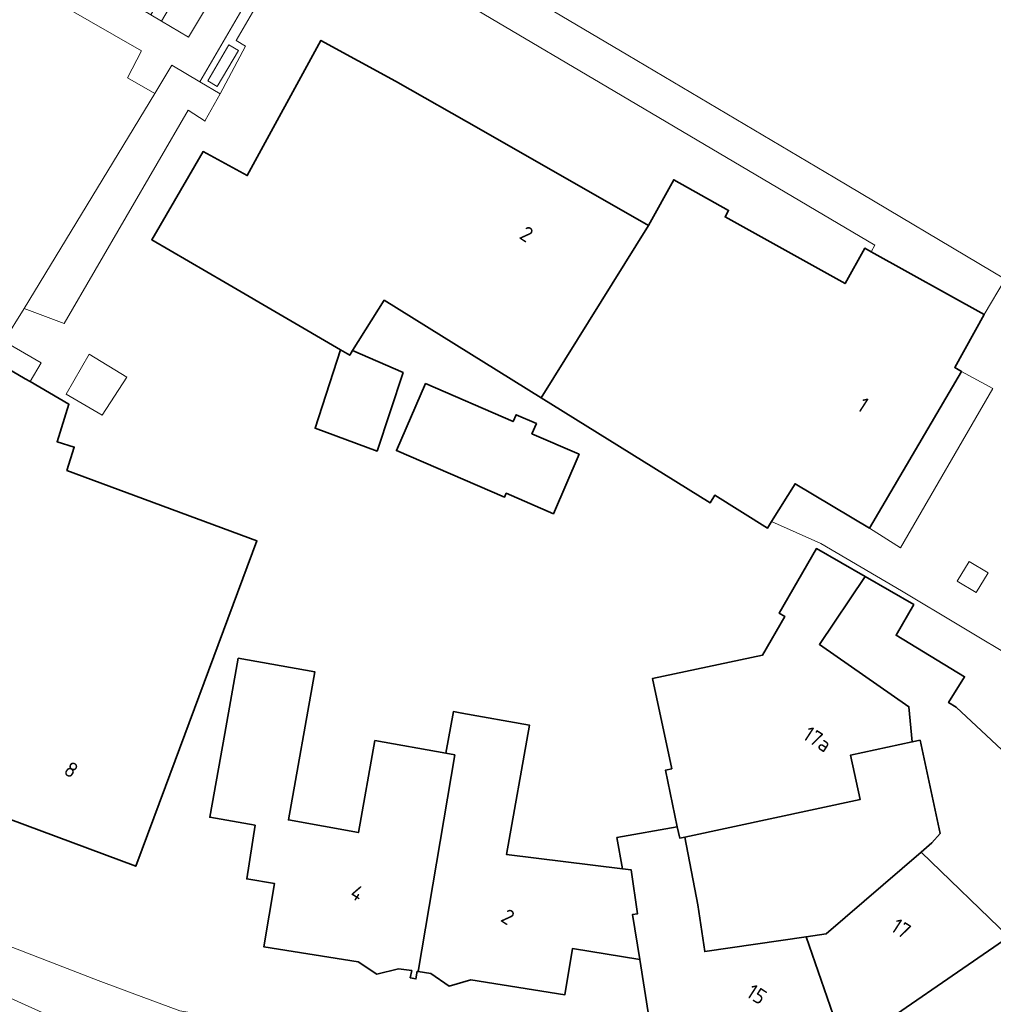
# Model space of a CAD drawing. Extents: x 184422 to 188298, y 343471 to 350189.
# Tile 414 of 513: x 186939 to 186997, y 349228 to 349286. Entities that reach past the tile are written whole.
import ezdxf
from ezdxf.enums import TextEntityAlignment as Align

# ---------------------------------------------------------------- set-up
doc = ezdxf.new("R2010")
doc.units = 0
for name, color, linetype, lineweight in [('B-WA-GR-BEPLANTING_CULTUUR_HEESTERS-GV', 252, 'Continuous', 18), ('B-WA-OG-TERREIN_CULTUURSCHEIDING-GV', 252, 'Continuous', 18), ('B-WA-OG-TERREIN_ERF-GV', 252, 'Continuous', 18), ('B-WA-VH-VERHARDING_ASFALT-GV', 252, 'Continuous', 18), ('B-WA-VH-VERHARDING_BETONSTRAATSTEEN-GV', 252, 'Continuous', 18), ('B-WA-VH-VERHARDING_SIERBESTRATING-GV', 252, 'Continuous', 18), ('B-WA-VH-VERHARDING_STRAATBAKSTEEN-GV', 252, 'Continuous', 18), ('B-WE-OG-BEBOUWING-GV', 250, 'Continuous', 35), ('B-WE-OG-BEBOUWING-T18', 10, 'Continuous', 18)]:
    doc.layers.add(name, color=color, linetype=linetype, lineweight=lineweight)
doc.styles.add('NLCS-ISO-M500-T18', font='NLCS-ISO.ttf', dxfattribs={"height": 0.9})

msp = doc.modelspace()

# ---------------------------------------------------------------- linework, layer by layer
at = {"layer": 'B-WA-GR-BEPLANTING_CULTUUR_HEESTERS-GV', "flags": 128}
for points in [[(186939.725, 349269.275), (186942.067, 349268.393), (186949.364, 349280.949), (186950.376, 349280.293), (186950.376, 349280.346), (186951.248, 349281.914), (186950.052, 349282.621), (186948.406, 349283.594), (186947.406, 349281.926)], [(186939.725, 349269.275), (186942.067, 349268.393), (186949.364, 349280.949), (186950.376, 349280.293), (186950.376, 349280.346), (186951.248, 349281.914), (186950.052, 349282.621), (186948.406, 349283.594), (186947.406, 349281.926)], [(186939.725, 349269.275), (186942.067, 349268.393), (186949.364, 349280.949), (186950.376, 349280.293), (186950.376, 349280.346), (186951.248, 349281.914), (186950.052, 349282.621), (186948.406, 349283.594), (186947.406, 349281.926)], [(186938.517, 349267.345), (186936.098, 349263.48), (186936.157, 349263.455), (186936.895, 349263.143), (186937.481, 349262.895), (186938.674, 349265.789), (186939.788, 349265.136), (186940.072, 349264.969), (186940.719, 349266.082)], [(186938.517, 349267.345), (186936.098, 349263.48), (186936.157, 349263.455), (186936.895, 349263.143), (186937.481, 349262.895), (186938.674, 349265.789), (186939.788, 349265.136), (186940.072, 349264.969), (186940.719, 349266.082)], [(186938.517, 349267.345), (186936.098, 349263.48), (186936.157, 349263.455), (186936.895, 349263.143), (186937.481, 349262.895), (186938.674, 349265.789), (186939.788, 349265.136), (186940.072, 349264.969), (186940.719, 349266.082)], [(186994.623, 349253.232), (186995.741, 349252.552), (186996.443, 349253.705), (186995.325, 349254.385)], [(186994.623, 349253.232), (186995.741, 349252.552), (186996.443, 349253.705), (186995.325, 349254.385)], [(186994.623, 349253.232), (186995.741, 349252.552), (186996.443, 349253.705), (186995.325, 349254.385)]]:
    msp.add_lwpolyline(points, close=True, dxfattribs=at)
at = {"layer": 'B-WA-OG-TERREIN_CULTUURSCHEIDING-GV', "flags": 128}
for points in [[(186938.517, 349267.345), (186939.725, 349269.275), (186947.406, 349281.926), (186945.8, 349282.859), (186946.633, 349284.435), (186935.77, 349290.671), (186935.047, 349290.542), (186934.421, 349289.249), (186932.568, 349290.131), (186932.858, 349290.678), (186933.496, 349291.776), (186933.104, 349292.404), (186925.915, 349296.68), (186924.995, 349294.771), (186916.263, 349277.146), (186923.926, 349273.235), (186923.766, 349272.868), (186925.729, 349271.866), (186925.893, 349272.231), (186928.774, 349270.761), (186927.358, 349267.577), (186936.098, 349263.48)], [(186938.517, 349267.345), (186939.725, 349269.275), (186947.406, 349281.926), (186945.8, 349282.859), (186946.633, 349284.435), (186935.77, 349290.671), (186935.047, 349290.542), (186934.421, 349289.249), (186932.568, 349290.131), (186932.858, 349290.678), (186933.496, 349291.776), (186933.104, 349292.404), (186925.915, 349296.68), (186924.995, 349294.771), (186916.263, 349277.146), (186923.926, 349273.235), (186923.766, 349272.868), (186925.729, 349271.866), (186925.893, 349272.231), (186928.774, 349270.761), (186927.358, 349267.577), (186936.098, 349263.48)], [(186938.517, 349267.345), (186939.725, 349269.275), (186947.406, 349281.926), (186945.8, 349282.859), (186946.633, 349284.435), (186935.77, 349290.671), (186935.047, 349290.542), (186934.421, 349289.249), (186932.568, 349290.131), (186932.858, 349290.678), (186933.496, 349291.776), (186933.104, 349292.404), (186925.915, 349296.68), (186924.995, 349294.771), (186916.263, 349277.146), (186923.926, 349273.235), (186923.766, 349272.868), (186925.729, 349271.866), (186925.893, 349272.231), (186928.774, 349270.761), (186927.358, 349267.577), (186936.098, 349263.48)], [(186951.525, 349293.96), (186947.18, 349286.559), (186947.803, 349286.189), (186952.167, 349293.591)], [(186951.525, 349293.96), (186947.18, 349286.559), (186947.803, 349286.189), (186952.167, 349293.591)], [(186951.525, 349293.96), (186947.18, 349286.559), (186947.803, 349286.189), (186952.167, 349293.591)], [(186949.388, 349285.249), (186953.801, 349292.613), (186952.167, 349293.591), (186947.803, 349286.189)], [(186949.388, 349285.249), (186953.801, 349292.613), (186952.167, 349293.591), (186947.803, 349286.189)], [(186949.388, 349285.249), (186953.801, 349292.613), (186952.167, 349293.591), (186947.803, 349286.189)]]:
    msp.add_lwpolyline(points, close=True, dxfattribs=at)
at = {"layer": 'B-WA-OG-TERREIN_ERF-GV', "flags": 128}
for points in [[(186998.281, 349248.494), (186991.343, 349252.648), (186986.604, 349255.442), (186983.699, 349256.735), (186983.461, 349256.352), (186980.37, 349258.282), (186980.093, 349257.836), (186970.144, 349264.023), (186960.903, 349269.771), (186959.05, 349266.793), (186962.02, 349265.505), (186960.486, 349260.877), (186956.842, 349262.226), (186958.328, 349266.838), (186951.549, 349270.795), (186947.231, 349273.315), (186950.263, 349278.51), (186952.851, 349277.099), (186957.187, 349285.054), (186961.577, 349282.661), (186966.619, 349279.782), (186976.453, 349274.167), (186977.945, 349276.846), (186981.175, 349275.048), (186980.963, 349274.667), (186988.026, 349270.735), (186989.188, 349272.821), (186989.567, 349272.61), (186989.786, 349273.003), (186974.052, 349282.301), (186960.347, 349290.4)], [(186998.281, 349248.494), (186991.343, 349252.648), (186986.604, 349255.442), (186983.699, 349256.735), (186983.461, 349256.352), (186980.37, 349258.282), (186980.093, 349257.836), (186970.144, 349264.023), (186960.903, 349269.771), (186959.05, 349266.793), (186962.02, 349265.505), (186960.486, 349260.877), (186956.842, 349262.226), (186958.328, 349266.838), (186951.549, 349270.795), (186947.231, 349273.315), (186950.263, 349278.51), (186952.851, 349277.099), (186957.187, 349285.054), (186961.577, 349282.661), (186966.619, 349279.782), (186976.453, 349274.167), (186977.945, 349276.846), (186981.175, 349275.048), (186980.963, 349274.667), (186988.026, 349270.735), (186989.188, 349272.821), (186989.567, 349272.61), (186989.786, 349273.003), (186974.052, 349282.301), (186960.347, 349290.4)], [(186998.281, 349248.494), (186991.343, 349252.648), (186986.604, 349255.442), (186983.699, 349256.735), (186983.461, 349256.352), (186980.37, 349258.282), (186980.093, 349257.836), (186970.144, 349264.023), (186960.903, 349269.771), (186959.05, 349266.793), (186962.02, 349265.505), (186960.486, 349260.877), (186956.842, 349262.226), (186958.328, 349266.838), (186951.549, 349270.795), (186947.231, 349273.315), (186950.263, 349278.51), (186952.851, 349277.099), (186957.187, 349285.054), (186961.577, 349282.661), (186966.619, 349279.782), (186976.453, 349274.167), (186977.945, 349276.846), (186981.175, 349275.048), (186980.963, 349274.667), (186988.026, 349270.735), (186989.188, 349272.821), (186989.567, 349272.61), (186989.786, 349273.003), (186974.052, 349282.301), (186960.347, 349290.4)], [(186964.988, 349290.269), (186975.242, 349284.186), (186987.42, 349276.961), (186997.451, 349271.006), (186997.468, 349270.996), (186997.733, 349271.424), (186998.865, 349272.38), (187000, 349272.326), (187001.7, 349272.245), (187001.661, 349290.135)], [(186964.988, 349290.269), (186975.242, 349284.186), (186987.42, 349276.961), (186997.451, 349271.006), (186997.468, 349270.996), (186997.733, 349271.424), (186998.865, 349272.38), (187000, 349272.326), (187001.7, 349272.245), (187001.661, 349290.135)], [(186964.988, 349290.269), (186975.242, 349284.186), (186987.42, 349276.961), (186997.451, 349271.006), (186997.468, 349270.996), (186997.733, 349271.424), (186998.865, 349272.38), (187000, 349272.326), (187001.7, 349272.245), (187001.661, 349290.135)], [(186953.432, 349287.17), (186952.194, 349285.042), (186952.747, 349284.72), (186951.248, 349281.914), (186950.376, 349280.346), (186950.376, 349280.293), (186949.364, 349280.949), (186942.067, 349268.393), (186939.725, 349269.275), (186938.517, 349267.345), (186940.719, 349266.082), (186940.072, 349264.969), (186942.351, 349263.633), (186941.662, 349261.428), (186942.666, 349261.114), (186942.238, 349259.747), (186953.42, 349255.593), (186948.033, 349241.13), (186946.288, 349236.445), (186935.054, 349240.63)], [(186953.432, 349287.17), (186952.194, 349285.042), (186952.747, 349284.72), (186951.248, 349281.914), (186950.376, 349280.346), (186950.376, 349280.293), (186949.364, 349280.949), (186942.067, 349268.393), (186939.725, 349269.275), (186938.517, 349267.345), (186940.719, 349266.082), (186940.072, 349264.969), (186942.351, 349263.633), (186941.662, 349261.428), (186942.666, 349261.114), (186942.238, 349259.747), (186953.42, 349255.593), (186948.033, 349241.13), (186946.288, 349236.445), (186935.054, 349240.63)], [(186953.432, 349287.17), (186952.194, 349285.042), (186952.747, 349284.72), (186951.248, 349281.914), (186950.376, 349280.346), (186950.376, 349280.293), (186949.364, 349280.949), (186942.067, 349268.393), (186939.725, 349269.275), (186938.517, 349267.345), (186940.719, 349266.082), (186940.072, 349264.969), (186942.351, 349263.633), (186941.662, 349261.428), (186942.666, 349261.114), (186942.238, 349259.747), (186953.42, 349255.593), (186948.033, 349241.13), (186946.288, 349236.445), (186935.054, 349240.63)], [(186977.044, 349223.975), (186975.942, 349230.966), (186971.985, 349231.596), (186971.543, 349228.883), (186966.008, 349229.763), (186964.723, 349229.387), (186963.646, 349230.131), (186962.915, 349230.249), (186962.85, 349230.26), (186962.777, 349229.81), (186962.444, 349229.88), (186962.528, 349230.307), (186961.755, 349230.41), (186960.474, 349230.089), (186959.385, 349230.81), (186953.826, 349231.697), (186954.448, 349235.436), (186952.82, 349235.698), (186953.307, 349238.854), (186950.644, 349239.331), (186951.526, 349244.253), (186952.321, 349248.688), (186956.828, 349247.88), (186955.267, 349239.168), (186959.395, 349238.429), (186960.365, 349243.839), (186964.536, 349243.091), (186964.976, 349245.551), (186965.478, 349245.461), (186969.459, 349244.747), (186968.096, 349237.142), (186974.92, 349236.297), (186974.596, 349238.129), (186978.153, 349238.769), (186977.466, 349242.102), (186977.826, 349242.179), (186976.692, 349247.486), (186983.159, 349248.868), (186984.475, 349251.153), (186984.15, 349251.34), (186986.34, 349255.143), (186989.205, 349253.492)], [(186977.044, 349223.975), (186975.942, 349230.966), (186971.985, 349231.596), (186971.543, 349228.883), (186966.008, 349229.763), (186964.723, 349229.387), (186963.646, 349230.131), (186962.915, 349230.249), (186962.85, 349230.26), (186962.777, 349229.81), (186962.444, 349229.88), (186962.528, 349230.307), (186961.755, 349230.41), (186960.474, 349230.089), (186959.385, 349230.81), (186953.826, 349231.697), (186954.448, 349235.436), (186952.82, 349235.698), (186953.307, 349238.854), (186950.644, 349239.331), (186951.526, 349244.253), (186952.321, 349248.688), (186956.828, 349247.88), (186955.267, 349239.168), (186959.395, 349238.429), (186960.365, 349243.839), (186964.536, 349243.091), (186964.976, 349245.551), (186965.478, 349245.461), (186969.459, 349244.747), (186968.096, 349237.142), (186974.92, 349236.297), (186974.596, 349238.129), (186978.153, 349238.769), (186977.466, 349242.102), (186977.826, 349242.179), (186976.692, 349247.486), (186983.159, 349248.868), (186984.475, 349251.153), (186984.15, 349251.34), (186986.34, 349255.143), (186989.205, 349253.492)], [(186977.044, 349223.975), (186975.942, 349230.966), (186971.985, 349231.596), (186971.543, 349228.883), (186966.008, 349229.763), (186964.723, 349229.387), (186963.646, 349230.131), (186962.915, 349230.249), (186962.85, 349230.26), (186962.777, 349229.81), (186962.444, 349229.88), (186962.528, 349230.307), (186961.755, 349230.41), (186960.474, 349230.089), (186959.385, 349230.81), (186953.826, 349231.697), (186954.448, 349235.436), (186952.82, 349235.698), (186953.307, 349238.854), (186950.644, 349239.331), (186951.526, 349244.253), (186952.321, 349248.688), (186956.828, 349247.88), (186955.267, 349239.168), (186959.395, 349238.429), (186960.365, 349243.839), (186964.536, 349243.091), (186964.976, 349245.551), (186965.478, 349245.461), (186969.459, 349244.747), (186968.096, 349237.142), (186974.92, 349236.297), (186974.596, 349238.129), (186978.153, 349238.769), (186977.466, 349242.102), (186977.826, 349242.179), (186976.692, 349247.486), (186983.159, 349248.868), (186984.475, 349251.153), (186984.15, 349251.34), (186986.34, 349255.143), (186989.205, 349253.492)], [(186989.205, 349253.492), (186992.069, 349251.843), (186991.032, 349250.043), (186995.063, 349247.603), (186994.119, 349246.078), (186994.556, 349245.809), (186998.721, 349241.92)], [(186989.205, 349253.492), (186992.069, 349251.843), (186991.032, 349250.043), (186995.063, 349247.603), (186994.119, 349246.078), (186994.556, 349245.809), (186998.721, 349241.92)], [(186989.205, 349253.492), (186992.069, 349251.843), (186991.032, 349250.043), (186995.063, 349247.603), (186994.119, 349246.078), (186994.556, 349245.809), (186998.721, 349241.92)], [(186931.835, 349234.446), (186944.08, 349229.718), (186944.241, 349229.658), (186946.071, 349228.977), (186948.876, 349227.933)], [(186931.835, 349234.446), (186944.08, 349229.718), (186944.241, 349229.658), (186946.071, 349228.977), (186948.876, 349227.933)], [(186931.835, 349234.446), (186944.08, 349229.718), (186944.241, 349229.658), (186946.071, 349228.977), (186948.876, 349227.933)]]:
    msp.add_lwpolyline(points, dxfattribs=at)
for points in [[(186950.522, 349282.664), (186951.079, 349282.347), (186952.332, 349284.466), (186951.773, 349284.791)], [(186950.522, 349282.664), (186951.079, 349282.347), (186952.332, 349284.466), (186951.773, 349284.791)], [(186950.522, 349282.664), (186951.079, 349282.347), (186952.332, 349284.466), (186951.773, 349284.791)], [(186942.201, 349264.239), (186944.315, 349263.002), (186945.759, 349265.239), (186943.546, 349266.593)], [(186942.201, 349264.239), (186943.546, 349266.593), (186945.759, 349265.239), (186944.315, 349263.002)], [(186942.201, 349264.239), (186944.315, 349263.002), (186945.759, 349265.239), (186943.546, 349266.593)], [(186942.201, 349264.239), (186943.546, 349266.593), (186945.759, 349265.239), (186944.315, 349263.002)], [(186942.201, 349264.239), (186944.315, 349263.002), (186945.759, 349265.239), (186943.546, 349266.593)], [(186942.201, 349264.239), (186943.546, 349266.593), (186945.759, 349265.239), (186944.315, 349263.002)], [(186989.461, 349256.345), (186991.287, 349255.189), (186996.727, 349264.558), (186994.874, 349265.557)], [(186989.461, 349256.345), (186991.287, 349255.189), (186996.727, 349264.558), (186994.874, 349265.557)], [(186989.461, 349256.345), (186991.287, 349255.189), (186996.727, 349264.558), (186994.874, 349265.557)], [(186967.982, 349258.161), (186961.625, 349260.913), (186963.329, 349264.849), (186968.493, 349262.613), (186968.669, 349263.019), (186969.86, 349262.503), (186969.597, 349261.896), (186972.378, 349260.692), (186970.863, 349257.194), (186968.085, 349258.397)], [(186967.982, 349258.161), (186961.625, 349260.913), (186963.329, 349264.849), (186968.493, 349262.613), (186968.669, 349263.019), (186969.86, 349262.503), (186969.597, 349261.896), (186972.378, 349260.692), (186970.863, 349257.194), (186968.085, 349258.397)], [(186967.982, 349258.161), (186961.625, 349260.913), (186963.329, 349264.849), (186968.493, 349262.613), (186968.669, 349263.019), (186969.86, 349262.503), (186969.597, 349261.896), (186972.378, 349260.692), (186970.863, 349257.194), (186968.085, 349258.397)], [(186985.734, 349232.299), (186986.92, 349232.474), (186992.502, 349237.28), (186993.124, 349237.815), (186993.613, 349238.375), (186992.441, 349243.86), (186991.982, 349243.762), (186988.353, 349242.986), (186988.912, 349240.368), (186978.599, 349238.164), (186979.365, 349234.173), (186979.771, 349231.419)], [(186985.734, 349232.299), (186986.92, 349232.474), (186992.502, 349237.28), (186993.124, 349237.815), (186993.613, 349238.375), (186992.441, 349243.86), (186991.982, 349243.762), (186988.353, 349242.986), (186988.912, 349240.368), (186978.599, 349238.164), (186979.365, 349234.173), (186979.771, 349231.419)], [(186985.734, 349232.299), (186986.92, 349232.474), (186992.502, 349237.28), (186993.124, 349237.815), (186993.613, 349238.375), (186992.441, 349243.86), (186991.982, 349243.762), (186988.353, 349242.986), (186988.912, 349240.368), (186978.599, 349238.164), (186979.365, 349234.173), (186979.771, 349231.419)]]:
    msp.add_lwpolyline(points, close=True, dxfattribs=at)
at = {"layer": 'B-WA-VH-VERHARDING_ASFALT-GV', "flags": 128}
msp.add_lwpolyline([(186935.77, 349290.671), (186946.633, 349284.435), (186945.8, 349282.859), (186947.406, 349281.926), (186948.406, 349283.594), (186950.052, 349282.621), (186954.316, 349289.923), (186954.365, 349289.991), (186954.523, 349290.264), (186956.054, 349292.896), (186954.544, 349293.76), (186954.2, 349293.228), (186953.801, 349292.613), (186949.388, 349285.249), (186947.803, 349286.189), (186947.18, 349286.559), (186946.749, 349286.812), (186936.587, 349292.487)], dxfattribs=at)
msp.add_lwpolyline([(186935.77, 349290.671), (186946.633, 349284.435), (186945.8, 349282.859), (186947.406, 349281.926), (186948.406, 349283.594), (186950.052, 349282.621), (186954.316, 349289.923), (186954.365, 349289.991), (186954.523, 349290.264), (186956.054, 349292.896), (186954.544, 349293.76), (186954.2, 349293.228), (186953.801, 349292.613), (186949.388, 349285.249), (186947.803, 349286.189), (186947.18, 349286.559), (186946.749, 349286.812), (186936.587, 349292.487)], dxfattribs=at)
msp.add_lwpolyline([(186935.77, 349290.671), (186946.633, 349284.435), (186945.8, 349282.859), (186947.406, 349281.926), (186948.406, 349283.594), (186950.052, 349282.621), (186954.316, 349289.923), (186954.365, 349289.991), (186954.523, 349290.264), (186956.054, 349292.896), (186954.544, 349293.76), (186954.2, 349293.228), (186953.801, 349292.613), (186949.388, 349285.249), (186947.803, 349286.189), (186947.18, 349286.559), (186946.749, 349286.812), (186936.587, 349292.487)], dxfattribs=at)
at = {"layer": 'B-WA-VH-VERHARDING_BETONSTRAATSTEEN-GV', "flags": 128}
msp.add_lwpolyline([(186938.788, 349302.779), (186940.731, 349301.667), (186954.544, 349293.76), (186956.054, 349292.896), (186960.088, 349290.551), (186960.347, 349290.4), (186974.052, 349282.301), (186989.786, 349273.003), (186989.567, 349272.61), (186996.208, 349268.913), (186997.451, 349271.006), (186987.42, 349276.961), (186975.242, 349284.186), (186964.988, 349290.269), (186964.73, 349290.422), (186961.87, 349292.119), (186960.606, 349292.869), (186957.283, 349294.84), (186957.027, 349294.987), (186955.328, 349295.96), (186941.558, 349303.851), (186939.708, 349304.911), (186932.021, 349309.316)], dxfattribs=at)
msp.add_lwpolyline([(186938.788, 349302.779), (186940.731, 349301.667), (186954.544, 349293.76), (186956.054, 349292.896), (186960.088, 349290.551), (186960.347, 349290.4), (186974.052, 349282.301), (186989.786, 349273.003), (186989.567, 349272.61), (186996.208, 349268.913), (186997.451, 349271.006), (186987.42, 349276.961), (186975.242, 349284.186), (186964.988, 349290.269), (186964.73, 349290.422), (186961.87, 349292.119), (186960.606, 349292.869), (186957.283, 349294.84), (186957.027, 349294.987), (186955.328, 349295.96), (186941.558, 349303.851), (186939.708, 349304.911), (186932.021, 349309.316)], dxfattribs=at)
msp.add_lwpolyline([(186938.788, 349302.779), (186940.731, 349301.667), (186954.544, 349293.76), (186956.054, 349292.896), (186960.088, 349290.551), (186960.347, 349290.4), (186974.052, 349282.301), (186989.786, 349273.003), (186989.567, 349272.61), (186996.208, 349268.913), (186997.451, 349271.006), (186987.42, 349276.961), (186975.242, 349284.186), (186964.988, 349290.269), (186964.73, 349290.422), (186961.87, 349292.119), (186960.606, 349292.869), (186957.283, 349294.84), (186957.027, 349294.987), (186955.328, 349295.96), (186941.558, 349303.851), (186939.708, 349304.911), (186932.021, 349309.316)], dxfattribs=at)
at = {"layer": 'B-WA-VH-VERHARDING_SIERBESTRATING-GV', "flags": 128}
for points in [[(186954.365, 349289.991), (186954.316, 349289.923), (186950.052, 349282.621), (186951.248, 349281.914), (186952.747, 349284.72), (186952.194, 349285.042), (186953.432, 349287.17), (186953.982, 349286.876), (186955.359, 349289.307), (186955.404, 349289.387)], [(186954.365, 349289.991), (186954.316, 349289.923), (186950.052, 349282.621), (186951.248, 349281.914), (186952.747, 349284.72), (186952.194, 349285.042), (186953.432, 349287.17), (186953.982, 349286.876), (186955.359, 349289.307), (186955.404, 349289.387)], [(186954.365, 349289.991), (186954.316, 349289.923), (186950.052, 349282.621), (186951.248, 349281.914), (186952.747, 349284.72), (186952.194, 349285.042), (186953.432, 349287.17), (186953.982, 349286.876), (186955.359, 349289.307), (186955.404, 349289.387)], [(186950.522, 349282.664), (186951.773, 349284.791), (186952.332, 349284.466), (186951.079, 349282.347)], [(186950.522, 349282.664), (186951.773, 349284.791), (186952.332, 349284.466), (186951.079, 349282.347)], [(186950.522, 349282.664), (186951.773, 349284.791), (186952.332, 349284.466), (186951.079, 349282.347)], [(186994.623, 349253.232), (186995.325, 349254.385), (186996.443, 349253.705), (186995.741, 349252.552)], [(186994.623, 349253.232), (186995.325, 349254.385), (186996.443, 349253.705), (186995.741, 349252.552)], [(186994.623, 349253.232), (186995.325, 349254.385), (186996.443, 349253.705), (186995.741, 349252.552)]]:
    msp.add_lwpolyline(points, close=True, dxfattribs=at)
for points in [[(186997.451, 349271.006), (186996.208, 349268.913), (186994.481, 349265.81), (186994.874, 349265.557), (186996.727, 349264.558), (186991.287, 349255.189), (186989.461, 349256.345), (186985.081, 349258.957), (186983.699, 349256.735), (186986.604, 349255.442), (186991.343, 349252.648), (186998.281, 349248.494)], [(186997.451, 349271.006), (186996.208, 349268.913), (186994.481, 349265.81), (186994.874, 349265.557), (186996.727, 349264.558), (186991.287, 349255.189), (186989.461, 349256.345), (186985.081, 349258.957), (186983.699, 349256.735), (186986.604, 349255.442), (186991.343, 349252.648), (186998.281, 349248.494)], [(186997.451, 349271.006), (186996.208, 349268.913), (186994.481, 349265.81), (186994.874, 349265.557), (186996.727, 349264.558), (186991.287, 349255.189), (186989.461, 349256.345), (186985.081, 349258.957), (186983.699, 349256.735), (186986.604, 349255.442), (186991.343, 349252.648), (186998.281, 349248.494)], [(187018.451, 349237.781), (187009.108, 349242.278), (187007.071, 349238.782), (187000, 349233.907), (186997.655, 349232.29), (186988.041, 349225.661), (186977.044, 349223.975), (186977.306, 349223.309)], [(187018.451, 349237.781), (187009.108, 349242.278), (187007.071, 349238.782), (187000, 349233.907), (186997.655, 349232.29), (186988.041, 349225.661), (186977.044, 349223.975), (186977.306, 349223.309)], [(187018.451, 349237.781), (187009.108, 349242.278), (187007.071, 349238.782), (187000, 349233.907), (186997.655, 349232.29), (186988.041, 349225.661), (186977.044, 349223.975), (186977.306, 349223.309)]]:
    msp.add_lwpolyline(points, dxfattribs=at)
at = {"layer": 'B-WA-VH-VERHARDING_STRAATBAKSTEEN-GV', "flags": 128}
for points in [[(186977.306, 349223.309), (186977.044, 349223.975), (186962.12, 349226.343), (186962.051, 349225.781), (186948.876, 349227.933), (186946.071, 349228.977), (186944.241, 349229.658), (186944.08, 349229.718), (186931.835, 349234.446), (186930.873, 349232.27), (186935.862, 349230.047), (186942.817, 349226.913), (186946.548, 349225.227), (186966.994, 349221.16), (186977.333, 349223.036)], [(186977.306, 349223.309), (186977.044, 349223.975), (186962.12, 349226.343), (186962.051, 349225.781), (186948.876, 349227.933), (186946.071, 349228.977), (186944.241, 349229.658), (186944.08, 349229.718), (186931.835, 349234.446), (186930.873, 349232.27), (186935.862, 349230.047), (186942.817, 349226.913), (186946.548, 349225.227), (186966.994, 349221.16), (186977.333, 349223.036)], [(186977.306, 349223.309), (186977.044, 349223.975), (186962.12, 349226.343), (186962.051, 349225.781), (186948.876, 349227.933), (186946.071, 349228.977), (186944.241, 349229.658), (186944.08, 349229.718), (186931.835, 349234.446), (186930.873, 349232.27), (186935.862, 349230.047), (186942.817, 349226.913), (186946.548, 349225.227), (186966.994, 349221.16), (186977.333, 349223.036)], [(186975.946, 349217.031), (186978.257, 349217.39), (186977.333, 349223.036), (186966.994, 349221.16), (186946.548, 349225.227), (186942.817, 349226.913), (186935.862, 349230.047), (186930.873, 349232.27), (186928.629, 349227.17), (186933.292, 349225.09), (186940.233, 349221.933), (186944.774, 349219.88), (186961.412, 349216.585), (186974.137, 349216.667)], [(186975.946, 349217.031), (186978.257, 349217.39), (186977.333, 349223.036), (186966.994, 349221.16), (186946.548, 349225.227), (186942.817, 349226.913), (186935.862, 349230.047), (186930.873, 349232.27), (186928.629, 349227.17), (186933.292, 349225.09), (186940.233, 349221.933), (186944.774, 349219.88), (186961.412, 349216.585), (186974.137, 349216.667)], [(186975.946, 349217.031), (186978.257, 349217.39), (186977.333, 349223.036), (186966.994, 349221.16), (186946.548, 349225.227), (186942.817, 349226.913), (186935.862, 349230.047), (186930.873, 349232.27), (186928.629, 349227.17), (186933.292, 349225.09), (186940.233, 349221.933), (186944.774, 349219.88), (186961.412, 349216.585), (186974.137, 349216.667)]]:
    msp.add_lwpolyline(points, close=True, dxfattribs=at)
at = {"layer": 'B-WE-OG-BEBOUWING-GV', "flags": 128}
for points in [[(186960.903, 349269.771), (186970.144, 349264.023), (186976.453, 349274.167), (186966.619, 349279.782), (186961.577, 349282.661), (186957.187, 349285.054), (186952.851, 349277.099), (186950.263, 349278.51), (186947.231, 349273.315), (186951.549, 349270.795), (186958.328, 349266.838), (186958.878, 349266.517), (186959.05, 349266.793)], [(186960.903, 349269.771), (186970.144, 349264.023), (186976.453, 349274.167), (186966.619, 349279.782), (186961.577, 349282.661), (186957.187, 349285.054), (186952.851, 349277.099), (186950.263, 349278.51), (186947.231, 349273.315), (186951.549, 349270.795), (186958.328, 349266.838), (186958.878, 349266.517), (186959.05, 349266.793)], [(186960.903, 349269.771), (186970.144, 349264.023), (186976.453, 349274.167), (186966.619, 349279.782), (186961.577, 349282.661), (186957.187, 349285.054), (186952.851, 349277.099), (186950.263, 349278.51), (186947.231, 349273.315), (186951.549, 349270.795), (186958.328, 349266.838), (186958.878, 349266.517), (186959.05, 349266.793)], [(186976.453, 349274.167), (186970.144, 349264.023), (186980.093, 349257.836), (186980.37, 349258.282), (186983.461, 349256.352), (186983.699, 349256.735), (186985.081, 349258.957), (186989.461, 349256.345), (186994.874, 349265.557), (186994.481, 349265.81), (186996.208, 349268.913), (186989.567, 349272.61), (186989.188, 349272.821), (186988.026, 349270.735), (186980.963, 349274.667), (186981.175, 349275.048), (186977.945, 349276.846)], [(186976.453, 349274.167), (186970.144, 349264.023), (186980.093, 349257.836), (186980.37, 349258.282), (186983.461, 349256.352), (186983.699, 349256.735), (186985.081, 349258.957), (186989.461, 349256.345), (186994.874, 349265.557), (186994.481, 349265.81), (186996.208, 349268.913), (186989.567, 349272.61), (186989.188, 349272.821), (186988.026, 349270.735), (186980.963, 349274.667), (186981.175, 349275.048), (186977.945, 349276.846)], [(186976.453, 349274.167), (186970.144, 349264.023), (186980.093, 349257.836), (186980.37, 349258.282), (186983.461, 349256.352), (186983.699, 349256.735), (186985.081, 349258.957), (186989.461, 349256.345), (186994.874, 349265.557), (186994.481, 349265.81), (186996.208, 349268.913), (186989.567, 349272.61), (186989.188, 349272.821), (186988.026, 349270.735), (186980.963, 349274.667), (186981.175, 349275.048), (186977.945, 349276.846)], [(186960.486, 349260.877), (186962.02, 349265.505), (186959.05, 349266.793), (186958.878, 349266.517), (186958.328, 349266.838), (186956.842, 349262.226)], [(186960.486, 349260.877), (186962.02, 349265.505), (186959.05, 349266.793), (186958.878, 349266.517), (186958.328, 349266.838), (186956.842, 349262.226)], [(186960.486, 349260.877), (186962.02, 349265.505), (186959.05, 349266.793), (186958.878, 349266.517), (186958.328, 349266.838), (186956.842, 349262.226)], [(186936.565, 349261.281), (186930.115, 349244.803), (186930.595, 349244.573), (186930.73, 349244.935), (186932.204, 349244.386), (186936.194, 349242.9), (186935.504, 349241.049), (186935.246, 349241.145), (186935.054, 349240.63), (186946.288, 349236.445), (186948.033, 349241.13), (186953.42, 349255.593), (186942.238, 349259.747), (186942.666, 349261.114), (186941.662, 349261.428), (186942.351, 349263.633), (186940.072, 349264.969), (186939.788, 349265.136), (186938.674, 349265.789), (186937.481, 349262.895), (186937.176, 349262.155), (186936.774, 349261.179)], [(186936.565, 349261.281), (186930.115, 349244.803), (186930.595, 349244.573), (186930.73, 349244.935), (186932.204, 349244.386), (186936.194, 349242.9), (186935.504, 349241.049), (186935.246, 349241.145), (186935.054, 349240.63), (186946.288, 349236.445), (186948.033, 349241.13), (186953.42, 349255.593), (186942.238, 349259.747), (186942.666, 349261.114), (186941.662, 349261.428), (186942.351, 349263.633), (186940.072, 349264.969), (186939.788, 349265.136), (186938.674, 349265.789), (186937.481, 349262.895), (186937.176, 349262.155), (186936.774, 349261.179)], [(186936.565, 349261.281), (186930.115, 349244.803), (186930.595, 349244.573), (186930.73, 349244.935), (186932.204, 349244.386), (186936.194, 349242.9), (186935.504, 349241.049), (186935.246, 349241.145), (186935.054, 349240.63), (186946.288, 349236.445), (186948.033, 349241.13), (186953.42, 349255.593), (186942.238, 349259.747), (186942.666, 349261.114), (186941.662, 349261.428), (186942.351, 349263.633), (186940.072, 349264.969), (186939.788, 349265.136), (186938.674, 349265.789), (186937.481, 349262.895), (186937.176, 349262.155), (186936.774, 349261.179)], [(186963.329, 349264.849), (186961.625, 349260.913), (186967.982, 349258.161), (186968.085, 349258.397), (186970.863, 349257.194), (186972.378, 349260.692), (186969.597, 349261.896), (186969.86, 349262.503), (186968.669, 349263.019), (186968.493, 349262.613)], [(186963.329, 349264.849), (186961.625, 349260.913), (186967.982, 349258.161), (186968.085, 349258.397), (186970.863, 349257.194), (186972.378, 349260.692), (186969.597, 349261.896), (186969.86, 349262.503), (186968.669, 349263.019), (186968.493, 349262.613)], [(186963.329, 349264.849), (186961.625, 349260.913), (186967.982, 349258.161), (186968.085, 349258.397), (186970.863, 349257.194), (186972.378, 349260.692), (186969.597, 349261.896), (186969.86, 349262.503), (186968.669, 349263.019), (186968.493, 349262.613)], [(186991.782, 349245.831), (186986.514, 349249.501), (186989.205, 349253.492), (186986.34, 349255.143), (186984.15, 349251.34), (186984.475, 349251.153), (186983.159, 349248.868), (186976.692, 349247.486), (186977.826, 349242.179), (186977.466, 349242.102), (186978.153, 349238.769), (186978.296, 349238.099), (186978.599, 349238.164), (186988.912, 349240.368), (186988.353, 349242.986), (186991.982, 349243.762)], [(186991.782, 349245.831), (186986.514, 349249.501), (186989.205, 349253.492), (186986.34, 349255.143), (186984.15, 349251.34), (186984.475, 349251.153), (186983.159, 349248.868), (186976.692, 349247.486), (186977.826, 349242.179), (186977.466, 349242.102), (186978.153, 349238.769), (186978.296, 349238.099), (186978.599, 349238.164), (186988.912, 349240.368), (186988.353, 349242.986), (186991.982, 349243.762)], [(186991.782, 349245.831), (186986.514, 349249.501), (186989.205, 349253.492), (186986.34, 349255.143), (186984.15, 349251.34), (186984.475, 349251.153), (186983.159, 349248.868), (186976.692, 349247.486), (186977.826, 349242.179), (186977.466, 349242.102), (186978.153, 349238.769), (186978.296, 349238.099), (186978.599, 349238.164), (186988.912, 349240.368), (186988.353, 349242.986), (186991.982, 349243.762)], [(187000.184, 349242.077), (186999.777, 349242.656), (186998.721, 349241.92), (186994.556, 349245.809), (186994.119, 349246.078), (186995.063, 349247.603), (186991.032, 349250.043), (186992.069, 349251.843), (186989.205, 349253.492), (186986.514, 349249.501), (186991.782, 349245.831), (186991.982, 349243.762), (186992.441, 349243.86), (186993.613, 349238.375), (186993.124, 349237.815), (186992.502, 349237.28), (186997.655, 349232.29), (187000, 349233.907), (187007.071, 349238.782)], [(187000.184, 349242.077), (186999.777, 349242.656), (186998.721, 349241.92), (186994.556, 349245.809), (186994.119, 349246.078), (186995.063, 349247.603), (186991.032, 349250.043), (186992.069, 349251.843), (186989.205, 349253.492), (186986.514, 349249.501), (186991.782, 349245.831), (186991.982, 349243.762), (186992.441, 349243.86), (186993.613, 349238.375), (186993.124, 349237.815), (186992.502, 349237.28), (186997.655, 349232.29), (187000, 349233.907), (187007.071, 349238.782)], [(187000.184, 349242.077), (186999.777, 349242.656), (186998.721, 349241.92), (186994.556, 349245.809), (186994.119, 349246.078), (186995.063, 349247.603), (186991.032, 349250.043), (186992.069, 349251.843), (186989.205, 349253.492), (186986.514, 349249.501), (186991.782, 349245.831), (186991.982, 349243.762), (186992.441, 349243.86), (186993.613, 349238.375), (186993.124, 349237.815), (186992.502, 349237.28), (186997.655, 349232.29), (187000, 349233.907), (187007.071, 349238.782)], [(186960.474, 349230.089), (186961.755, 349230.41), (186962.528, 349230.307), (186962.444, 349229.88), (186962.777, 349229.81), (186962.85, 349230.26), (186962.915, 349230.249), (186965.063, 349242.997), (186964.536, 349243.091), (186960.365, 349243.839), (186959.395, 349238.429), (186955.267, 349239.168), (186956.828, 349247.88), (186952.321, 349248.688), (186951.526, 349244.253), (186950.644, 349239.331), (186953.307, 349238.854), (186952.82, 349235.698), (186954.448, 349235.436), (186953.826, 349231.697), (186959.385, 349230.81)], [(186960.474, 349230.089), (186961.755, 349230.41), (186962.528, 349230.307), (186962.444, 349229.88), (186962.777, 349229.81), (186962.85, 349230.26), (186962.915, 349230.249), (186965.063, 349242.997), (186964.536, 349243.091), (186960.365, 349243.839), (186959.395, 349238.429), (186955.267, 349239.168), (186956.828, 349247.88), (186952.321, 349248.688), (186951.526, 349244.253), (186950.644, 349239.331), (186953.307, 349238.854), (186952.82, 349235.698), (186954.448, 349235.436), (186953.826, 349231.697), (186959.385, 349230.81)], [(186960.474, 349230.089), (186961.755, 349230.41), (186962.528, 349230.307), (186962.444, 349229.88), (186962.777, 349229.81), (186962.85, 349230.26), (186962.915, 349230.249), (186965.063, 349242.997), (186964.536, 349243.091), (186960.365, 349243.839), (186959.395, 349238.429), (186955.267, 349239.168), (186956.828, 349247.88), (186952.321, 349248.688), (186951.526, 349244.253), (186950.644, 349239.331), (186953.307, 349238.854), (186952.82, 349235.698), (186954.448, 349235.436), (186953.826, 349231.697), (186959.385, 349230.81)], [(186962.915, 349230.249), (186963.646, 349230.131), (186964.723, 349229.387), (186966.008, 349229.763), (186971.543, 349228.883), (186971.985, 349231.596), (186975.942, 349230.966), (186975.51, 349233.604), (186975.821, 349233.65), (186975.44, 349236.233), (186974.92, 349236.297), (186968.096, 349237.142), (186969.459, 349244.747), (186965.478, 349245.461), (186964.976, 349245.551), (186964.536, 349243.091), (186965.063, 349242.997)], [(186962.915, 349230.249), (186963.646, 349230.131), (186964.723, 349229.387), (186966.008, 349229.763), (186971.543, 349228.883), (186971.985, 349231.596), (186975.942, 349230.966), (186975.51, 349233.604), (186975.821, 349233.65), (186975.44, 349236.233), (186974.92, 349236.297), (186968.096, 349237.142), (186969.459, 349244.747), (186965.478, 349245.461), (186964.976, 349245.551), (186964.536, 349243.091), (186965.063, 349242.997)], [(186962.915, 349230.249), (186963.646, 349230.131), (186964.723, 349229.387), (186966.008, 349229.763), (186971.543, 349228.883), (186971.985, 349231.596), (186975.942, 349230.966), (186975.51, 349233.604), (186975.821, 349233.65), (186975.44, 349236.233), (186974.92, 349236.297), (186968.096, 349237.142), (186969.459, 349244.747), (186965.478, 349245.461), (186964.976, 349245.551), (186964.536, 349243.091), (186965.063, 349242.997)], [(186988.041, 349225.661), (186985.734, 349232.299), (186979.771, 349231.419), (186979.365, 349234.173), (186978.599, 349238.164), (186978.296, 349238.099), (186978.153, 349238.769), (186974.596, 349238.129), (186974.92, 349236.297), (186975.44, 349236.233), (186975.821, 349233.65), (186975.51, 349233.604), (186975.942, 349230.966), (186977.044, 349223.975)], [(186988.041, 349225.661), (186985.734, 349232.299), (186979.771, 349231.419), (186979.365, 349234.173), (186978.599, 349238.164), (186978.296, 349238.099), (186978.153, 349238.769), (186974.596, 349238.129), (186974.92, 349236.297), (186975.44, 349236.233), (186975.821, 349233.65), (186975.51, 349233.604), (186975.942, 349230.966), (186977.044, 349223.975)], [(186988.041, 349225.661), (186985.734, 349232.299), (186979.771, 349231.419), (186979.365, 349234.173), (186978.599, 349238.164), (186978.296, 349238.099), (186978.153, 349238.769), (186974.596, 349238.129), (186974.92, 349236.297), (186975.44, 349236.233), (186975.821, 349233.65), (186975.51, 349233.604), (186975.942, 349230.966), (186977.044, 349223.975)], [(186986.92, 349232.474), (186985.734, 349232.299), (186988.041, 349225.661), (186997.655, 349232.29), (186992.502, 349237.28)], [(186986.92, 349232.474), (186985.734, 349232.299), (186988.041, 349225.661), (186997.655, 349232.29), (186992.502, 349237.28)], [(186986.92, 349232.474), (186985.734, 349232.299), (186988.041, 349225.661), (186997.655, 349232.29), (186992.502, 349237.28)]]:
    msp.add_lwpolyline(points, close=True, dxfattribs=at)

# ---------------------------------------------------------------- texts
at = {"layer": 'B-WE-OG-BEBOUWING-T18', "style": 'NLCS-ISO-M500-T18'}
for s, p in [('2', (186969.285, 349273.653)), ('2', (186969.285, 349273.653)), ('2', (186969.285, 349273.653)), ('1', (186989.09, 349263.608)), ('1', (186989.09, 349263.608)), ('1', (186989.09, 349263.608)), ('17a', (186986.396, 349243.921)), ('17a', (186986.396, 349243.921)), ('17a', (186986.396, 349243.921)), ('8', (186942.49, 349242.128)), ('8', (186942.49, 349242.128)), ('8', (186942.49, 349242.128)), ('4', (186959.329, 349234.87)), ('4', (186959.329, 349234.87)), ('4', (186959.329, 349234.87)), ('2', (186968.187, 349233.467)), ('2', (186968.187, 349233.467)), ('2', (186968.187, 349233.467)), ('17', (186991.323, 349232.783)), ('17', (186991.323, 349232.783)), ('17', (186991.323, 349232.783)), ('15', (186982.828, 349228.909)), ('15', (186982.828, 349228.909)), ('15', (186982.828, 349228.909))]:
    msp.add_text(s, height=0.9, rotation=327.1, dxfattribs=at).set_placement(p, align=Align.MIDDLE)

doc.saveas('drawing.dxf')
